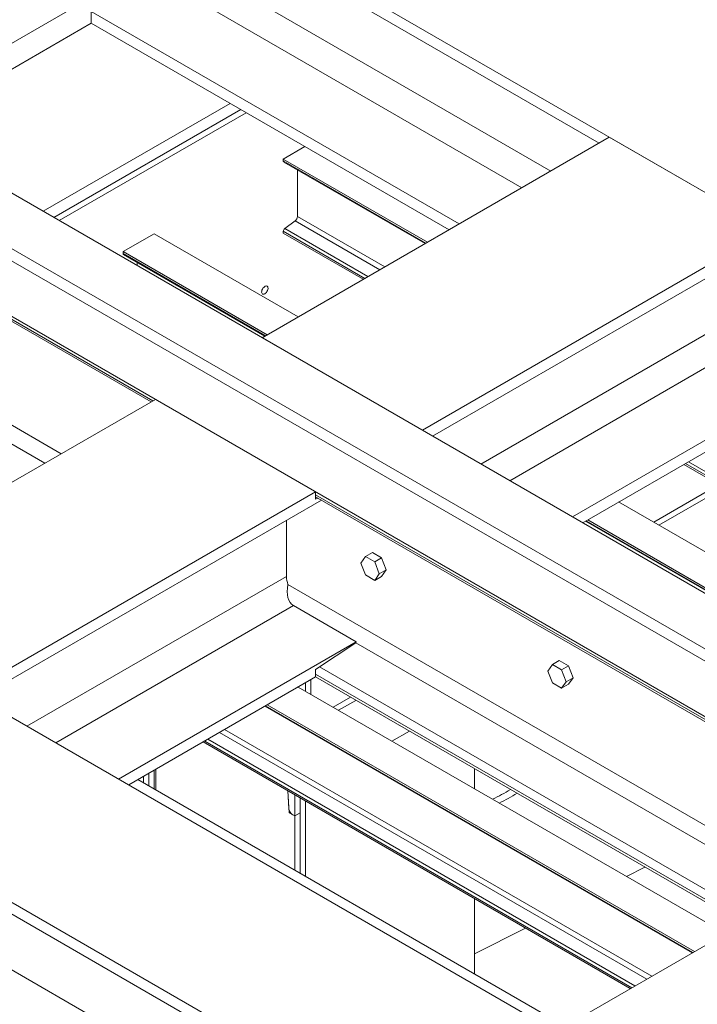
# Model space of a CAD drawing. Header units: millimetres. Extents: x 525 to 29324, y 175 to 20618.
# Tile 404 of 588: x 20760 to 21657, y 15171 to 16474. Entities that reach past the tile are written whole.
import ezdxf

# ---------------------------------------------------------------- set-up
doc = ezdxf.new("R2010")
doc.units = ezdxf.units.MM
doc.linetypes.add('SLD-Continua', pattern=[0])

msp = doc.modelspace()

# ---------------------------------------------------------------- linework, layer by layer
at = {"color": 7, "linetype": 'SLD-Continua', "lineweight": 18, "ltscale": 35}
for p, q in [((24577.5, 14565.5), (20876.1, 16701.8)), ((24577.5, 14565.5), (20876.1, 16701.8)), ((24577.5, 14565.5), (20876.1, 16701.8)), ((24577.5, 14565.5), (20876.1, 16701.8)), ((24577.5, 14565.5), (20876.1, 16701.8)), ((24577.5, 14565.5), (20876.1, 16701.8)), ((24577.5, 14565.5), (20876.1, 16701.8)), ((24577.5, 14565.5), (20876.1, 16701.8)), ((21527.3, 16310.4), (20916.7, 16662.8)), ((21527.3, 16310.4), (20916.7, 16662.8)), ((21527.3, 16310.4), (20916.7, 16662.8)), ((21527.3, 16310.4), (20916.7, 16662.8)), ((21527.3, 16310.4), (20916.7, 16662.8)), ((21527.3, 16310.4), (20916.7, 16662.8)), ((21527.3, 16310.4), (20916.7, 16662.8)), ((21527.3, 16310.4), (20916.7, 16662.8)), ((21463.2, 16273.4), (20957, 16565.6)), ((21463.2, 16273.4), (20957, 16565.6)), ((21463.2, 16273.4), (20957, 16565.6)), ((21463.2, 16273.4), (20957, 16565.6)), ((21463.2, 16273.4), (20957, 16565.6)), ((21463.2, 16273.4), (20957, 16565.6)), ((21463.2, 16273.4), (20957, 16565.6)), ((21463.2, 16273.4), (20957, 16565.6)), ((21425, 16251.4), (20937.9, 16532.5)), ((21425, 16251.4), (20937.9, 16532.5)), ((21425, 16251.4), (20937.9, 16532.5)), ((21425, 16251.4), (20937.9, 16532.5)), ((21425, 16251.4), (20937.9, 16532.5)), ((21425, 16251.4), (20937.9, 16532.5)), ((21425, 16251.4), (20937.9, 16532.5)), ((21425, 16251.4), (20937.9, 16532.5)), ((20577.5, 16343.5), (20851.8, 16501.8)), ((21341.9, 16203.4), (20854.8, 16484.6)), ((20854.8, 16469), (20854.8, 16484.6)), ((21341.9, 16203.4), (20854.8, 16484.6)), ((20854.8, 16469), (20854.8, 16484.6)), ((21341.9, 16203.4), (20854.8, 16484.6)), ((20854.8, 16469), (20854.8, 16484.6)), ((21341.9, 16203.4), (20854.8, 16484.6)), ((20854.8, 16469), (20854.8, 16484.6)), ((21341.9, 16203.4), (20854.8, 16484.6)), ((20854.8, 16469), (20854.8, 16484.6)), ((21341.9, 16203.4), (20854.8, 16484.6)), ((20854.8, 16469), (20854.8, 16484.6)), ((21341.9, 16203.4), (20854.8, 16484.6)), ((20854.8, 16469), (20854.8, 16484.6)), ((21341.9, 16203.4), (20854.8, 16484.6)), ((20854.8, 16469), (20854.8, 16484.6)), ((20854.8, 16469), (20607.4, 16326.3)), ((20854.8, 16469), (20607.4, 16326.3)), ((20854.8, 16469), (20607.4, 16326.3)), ((20854.8, 16469), (20607.4, 16326.3)), ((20854.8, 16469), (20607.4, 16326.3)), ((20854.8, 16469), (20607.4, 16326.3)), ((20854.8, 16469), (20607.4, 16326.3)), ((20854.8, 16469), (20607.4, 16326.3)), ((21328.5, 16195.7), (20854.8, 16469)), ((21328.5, 16195.7), (20854.8, 16469)), ((21328.5, 16195.7), (20854.8, 16469)), ((21328.5, 16195.7), (20854.8, 16469)), ((21328.5, 16195.7), (20854.8, 16469)), ((21328.5, 16195.7), (20854.8, 16469)), ((21328.5, 16195.7), (20854.8, 16469)), ((21328.5, 16195.7), (20854.8, 16469)), ((24117.8, 14300.3), (20416.5, 16436.5)), ((24117.8, 14300.3), (20416.5, 16436.5)), ((24117.8, 14300.3), (20416.5, 16436.5)), ((24117.8, 14300.3), (20416.5, 16436.5)), ((24117.8, 14300.3), (20416.5, 16436.5)), ((24117.8, 14300.3), (20416.5, 16436.5)), ((24117.8, 14300.3), (20416.5, 16436.5)), ((24117.8, 14300.3), (20416.5, 16436.5)), ((20352.8, 16399.8), (24054.2, 14263.5)), ((20352.8, 16399.8), (24054.2, 14263.5)), ((20352.8, 16399.8), (24054.2, 14263.5)), ((20352.8, 16399.8), (24054.2, 14263.5)), ((20352.8, 16399.8), (24054.2, 14263.5)), ((20352.8, 16399.8), (24054.2, 14263.5)), ((20352.8, 16399.8), (24054.2, 14263.5)), ((20352.8, 16399.8), (24054.2, 14263.5)), ((24040, 14255.4), (20338.7, 16391.6)), ((24040, 14255.4), (20338.7, 16391.6)), ((24040, 14255.4), (20338.7, 16391.6)), ((24040, 14255.4), (20338.7, 16391.6)), ((24040, 14255.4), (20338.7, 16391.6)), ((23976.4, 14218.7), (20275, 16354.9)), ((23976.4, 14218.7), (20275, 16354.9)), ((23976.4, 14218.7), (20275, 16354.9)), ((23976.4, 14218.7), (20275, 16354.9)), ((23976.4, 14218.7), (20275, 16354.9)), ((21038.7, 16362.9), (20791.3, 16220.2)), ((21038.7, 16362.9), (20791.3, 16220.2)), ((21038.7, 16362.9), (20791.3, 16220.2)), ((21038.7, 16362.9), (20791.3, 16220.2)), ((21038.7, 16362.9), (20791.3, 16220.2)), ((21038.7, 16362.9), (20791.3, 16220.2)), ((21038.7, 16362.9), (20791.3, 16220.2)), ((21038.7, 16362.9), (20791.3, 16220.2)), ((20805.4, 16212), (21052.8, 16354.8)), ((20805.4, 16212), (21052.8, 16354.8)), ((20805.4, 16212), (21052.8, 16354.8)), ((20805.4, 16212), (21052.8, 16354.8)), ((20805.4, 16212), (21052.8, 16354.8)), ((20805.4, 16212), (21052.8, 16354.8)), ((20805.4, 16212), (21052.8, 16354.8)), ((20805.4, 16212), (21052.8, 16354.8)), ((20812.5, 16207.9), (21059.9, 16350.7)), ((20812.5, 16207.9), (21059.9, 16350.7)), ((20812.5, 16207.9), (21059.9, 16350.7)), ((20812.5, 16207.9), (21059.9, 16350.7)), ((20812.5, 16207.9), (21059.9, 16350.7)), ((20812.5, 16207.9), (21059.9, 16350.7)), ((20812.5, 16207.9), (21059.9, 16350.7)), ((20812.5, 16207.9), (21059.9, 16350.7)), ((20323.5, 16320.5), (20934.1, 15968.1)), ((20323.5, 16320.5), (20934.1, 15968.1)), ((20323.5, 16320.5), (20934.1, 15968.1)), ((20323.5, 16320.5), (20934.1, 15968.1)), ((20323.5, 16320.5), (20934.1, 15968.1)), ((20936.4, 15969.4), (20324.5, 16322.6)), ((20936.4, 15969.4), (20324.5, 16322.6)), ((20936.4, 15969.4), (20324.5, 16322.6)), ((20936.4, 15969.4), (20324.5, 16322.6)), ((20936.4, 15969.4), (20324.5, 16322.6)), ((21081.1, 16052.9), (21540.7, 16318.2)), ((21081.1, 16052.9), (21540.7, 16318.2)), ((21081.1, 16052.9), (21540.7, 16318.2)), ((21081.1, 16052.9), (21540.7, 16318.2)), ((21081.1, 16052.9), (21540.7, 16318.2)), ((21081.1, 16052.9), (21540.7, 16318.2)), ((21081.1, 16052.9), (21540.7, 16318.2)), ((21081.1, 16052.9), (21540.7, 16318.2)), ((21752.8, 16195.7), (21540.7, 16318.2)), ((21752.8, 16195.7), (21540.7, 16318.2)), ((21752.8, 16195.7), (21540.7, 16318.2)), ((21752.8, 16195.7), (21540.7, 16318.2)), ((21752.8, 16195.7), (21540.7, 16318.2)), ((21752.8, 16195.7), (21540.7, 16318.2)), ((21752.8, 16195.7), (21540.7, 16318.2)), ((21752.8, 16195.7), (21540.7, 16318.2)), ((21137.7, 16305.8), (21109, 16289.3)), ((21137.7, 16305.8), (21109, 16289.3)), ((21137.7, 16305.8), (21109, 16289.3)), ((21137.7, 16305.8), (21109, 16289.3)), ((21137.7, 16305.8), (21109, 16289.3)), ((21137.7, 16305.8), (21109, 16289.3)), ((21137.7, 16305.8), (21109, 16289.3)), ((21137.7, 16305.8), (21109, 16289.3)), ((21299.8, 16179.2), (21109, 16289.3)), ((21109, 16289.3), (21109, 16286.9)), ((21299.8, 16179.2), (21109, 16289.3)), ((21109, 16289.3), (21109, 16286.9)), ((21299.8, 16179.2), (21109, 16289.3)), ((21109, 16289.3), (21109, 16286.9)), ((21299.8, 16179.2), (21109, 16289.3)), ((21109, 16289.3), (21109, 16286.9)), ((21299.8, 16179.2), (21109, 16289.3)), ((21109, 16289.3), (21109, 16286.9)), ((21299.8, 16179.2), (21109, 16289.3)), ((21109, 16289.3), (21109, 16286.9)), ((21299.8, 16179.2), (21109, 16289.3)), ((21109, 16289.3), (21109, 16286.9)), ((21299.8, 16179.2), (21109, 16289.3)), ((21109, 16289.3), (21109, 16286.9)), ((21297.7, 16177.9), (21109, 16286.9)), ((21297.7, 16177.9), (21109, 16286.9)), ((21297.7, 16177.9), (21109, 16286.9)), ((21297.7, 16177.9), (21109, 16286.9)), ((21297.7, 16177.9), (21109, 16286.9)), ((21297.7, 16177.9), (21109, 16286.9)), ((21297.7, 16177.9), (21109, 16286.9)), ((21297.7, 16177.9), (21109, 16286.9)), ((21109.7, 16285.4), (21296.8, 16177.4)), ((21109.7, 16285.4), (21296.8, 16177.4)), ((21109.7, 16285.4), (21296.8, 16177.4)), ((21109.7, 16285.4), (21296.8, 16177.4)), ((21109.7, 16285.4), (21296.8, 16177.4)), ((21109.7, 16285.4), (21296.8, 16177.4)), ((21109.7, 16285.4), (21296.8, 16177.4)), ((21109.7, 16285.4), (21296.8, 16177.4)), ((21127.7, 16275), (21127.7, 16213.3)), ((21127.7, 16275), (21127.7, 16213.3)), ((21127.7, 16275), (21127.7, 16213.3)), ((21127.7, 16275), (21127.7, 16213.3)), ((21127.7, 16275), (21127.7, 16213.3)), ((21127.7, 16275), (21127.7, 16213.3)), ((21127.7, 16275), (21127.7, 16213.3)), ((21127.7, 16275), (21127.7, 16213.3)), ((21243.4, 16146.6), (21127.7, 16213.3)), ((21243.4, 16146.6), (21127.7, 16213.3)), ((21243.4, 16146.6), (21127.7, 16213.3)), ((21243.4, 16146.6), (21127.7, 16213.3)), ((21243.4, 16146.6), (21127.7, 16213.3)), ((21243.4, 16146.6), (21127.7, 16213.3)), ((21243.4, 16146.6), (21127.7, 16213.3)), ((21243.4, 16146.6), (21127.7, 16213.3)), ((21124.6, 16207.4), (21110.9, 16197.3)), ((21124.6, 16207.4), (21110.9, 16197.3)), ((21124.6, 16207.4), (21110.9, 16197.3)), ((21124.6, 16207.4), (21110.9, 16197.3)), ((21124.6, 16207.4), (21110.9, 16197.3)), ((21124.6, 16207.4), (21110.9, 16197.3)), ((21124.6, 16207.4), (21110.9, 16197.3)), ((21124.6, 16207.4), (21110.9, 16197.3)), ((21221.1, 16133.7), (21110.9, 16197.3)), ((21221.1, 16133.7), (21110.9, 16197.3)), ((21221.1, 16133.7), (21110.9, 16197.3)), ((21221.1, 16133.7), (21110.9, 16197.3)), ((21221.1, 16133.7), (21110.9, 16197.3)), ((21221.1, 16133.7), (21110.9, 16197.3)), ((21221.1, 16133.7), (21110.9, 16197.3)), ((21221.1, 16133.7), (21110.9, 16197.3)), ((21236.7, 16142.7), (21124.6, 16207.4)), ((21236.7, 16142.7), (21124.6, 16207.4)), ((21236.7, 16142.7), (21124.6, 16207.4)), ((21236.7, 16142.7), (21124.6, 16207.4)), ((21236.7, 16142.7), (21124.6, 16207.4)), ((21236.7, 16142.7), (21124.6, 16207.4)), ((21236.7, 16142.7), (21124.6, 16207.4)), ((21236.7, 16142.7), (21124.6, 16207.4)), ((20815.1, 15899.4), (20317.4, 16186.6)), ((20815.1, 15899.4), (20317.4, 16186.6)), ((20815.1, 15899.4), (20317.4, 16186.6)), ((20815.1, 15899.4), (20317.4, 16186.6)), ((20815.1, 15899.4), (20317.4, 16186.6)), ((20937.9, 16190.5), (20896.9, 16166.8)), ((20937.9, 16190.5), (20896.9, 16166.8)), ((20937.9, 16190.5), (20896.9, 16166.8)), ((20937.9, 16190.5), (20896.9, 16166.8)), ((20937.9, 16190.5), (20896.9, 16166.8)), ((20937.9, 16190.5), (20896.9, 16166.8)), ((20937.9, 16190.5), (20896.9, 16166.8)), ((20937.9, 16190.5), (20896.9, 16166.8)), ((21128.7, 16080.4), (20937.9, 16190.5)), ((21128.7, 16080.4), (20937.9, 16190.5)), ((21128.7, 16080.4), (20937.9, 16190.5)), ((21128.7, 16080.4), (20937.9, 16190.5)), ((21128.7, 16080.4), (20937.9, 16190.5)), ((21128.7, 16080.4), (20937.9, 16190.5)), ((21128.7, 16080.4), (20937.9, 16190.5)), ((21128.7, 16080.4), (20937.9, 16190.5)), ((21109, 16193.7), (21109, 16191.3)), ((21109, 16193.7), (21109, 16191.3)), ((21109, 16193.7), (21109, 16191.3)), ((21109, 16193.7), (21109, 16191.3)), ((21109, 16193.7), (21109, 16191.3)), ((21109, 16193.7), (21109, 16191.3)), ((21109, 16193.7), (21109, 16191.3)), ((21109, 16193.7), (21109, 16191.3)), ((21217, 16131.4), (21109, 16193.7)), ((21217, 16131.4), (21109, 16193.7)), ((21217, 16131.4), (21109, 16193.7)), ((21217, 16131.4), (21109, 16193.7)), ((21217, 16131.4), (21109, 16193.7)), ((21217, 16131.4), (21109, 16193.7)), ((21217, 16131.4), (21109, 16193.7)), ((21217, 16131.4), (21109, 16193.7)), ((21214.9, 16130.2), (21109, 16191.3)), ((21214.9, 16130.2), (21109, 16191.3)), ((21214.9, 16130.2), (21109, 16191.3)), ((21214.9, 16130.2), (21109, 16191.3)), ((21214.9, 16130.2), (21109, 16191.3)), ((21214.9, 16130.2), (21109, 16191.3)), ((21214.9, 16130.2), (21109, 16191.3)), ((21214.9, 16130.2), (21109, 16191.3)), ((21293.2, 15930.5), (21752.8, 16195.7)), ((21293.2, 15930.5), (21752.8, 16195.7)), ((21293.2, 15930.5), (21752.8, 16195.7)), ((21293.2, 15930.5), (21752.8, 16195.7)), ((21293.2, 15930.5), (21752.8, 16195.7)), ((21293.2, 15930.5), (21752.8, 16195.7)), ((21293.2, 15930.5), (21752.8, 16195.7)), ((21293.2, 15930.5), (21752.8, 16195.7)), ((21306.7, 15922.7), (21752.8, 16180.2)), ((21306.7, 15922.7), (21752.8, 16180.2)), ((21306.7, 15922.7), (21752.8, 16180.2)), ((21306.7, 15922.7), (21752.8, 16180.2)), ((21306.7, 15922.7), (21752.8, 16180.2)), ((21306.7, 15922.7), (21752.8, 16180.2)), ((21306.7, 15922.7), (21752.8, 16180.2)), ((21306.7, 15922.7), (21752.8, 16180.2)), ((20793.4, 15886.9), (20307, 16167.6)), ((20793.4, 15886.9), (20307, 16167.6)), ((20793.4, 15886.9), (20307, 16167.6)), ((20793.4, 15886.9), (20307, 16167.6)), ((20793.4, 15886.9), (20307, 16167.6)), ((21087.7, 16056.7), (20896.9, 16166.8)), ((20896.9, 16166.8), (20896.9, 16164.4)), ((21087.7, 16056.7), (20896.9, 16166.8)), ((20896.9, 16166.8), (20896.9, 16164.4)), ((21087.7, 16056.7), (20896.9, 16166.8)), ((20896.9, 16166.8), (20896.9, 16164.4)), ((21087.7, 16056.7), (20896.9, 16166.8)), ((20896.9, 16166.8), (20896.9, 16164.4)), ((21087.7, 16056.7), (20896.9, 16166.8)), ((20896.9, 16166.8), (20896.9, 16164.4)), ((21087.7, 16056.7), (20896.9, 16166.8)), ((20896.9, 16166.8), (20896.9, 16164.4)), ((21087.7, 16056.7), (20896.9, 16166.8)), ((20896.9, 16166.8), (20896.9, 16164.4)), ((21087.7, 16056.7), (20896.9, 16166.8)), ((20896.9, 16166.8), (20896.9, 16164.4)), ((21085.6, 16055.5), (20896.9, 16164.4)), ((21085.6, 16055.5), (20896.9, 16164.4)), ((21085.6, 16055.5), (20896.9, 16164.4)), ((21085.6, 16055.5), (20896.9, 16164.4)), ((21085.6, 16055.5), (20896.9, 16164.4)), ((21085.6, 16055.5), (20896.9, 16164.4)), ((21085.6, 16055.5), (20896.9, 16164.4)), ((21085.6, 16055.5), (20896.9, 16164.4)), ((20897.5, 16163), (21084.7, 16055)), ((20897.5, 16163), (21084.7, 16055)), ((20897.5, 16163), (21084.7, 16055)), ((20897.5, 16163), (21084.7, 16055)), ((20897.5, 16163), (21084.7, 16055)), ((20897.5, 16163), (21084.7, 16055)), ((20897.5, 16163), (21084.7, 16055)), ((20897.5, 16163), (21084.7, 16055)), ((20915.6, 16152.6), (20915.6, 16148.4)), ((20915.6, 16152.6), (20915.6, 16148.4)), ((20915.6, 16152.6), (20915.6, 16148.4)), ((20915.6, 16152.6), (20915.6, 16148.4)), ((20915.6, 16152.6), (20915.6, 16148.4)), ((20915.6, 16152.6), (20915.6, 16148.4)), ((20915.6, 16152.6), (20915.6, 16148.4)), ((20915.6, 16152.6), (20915.6, 16148.4)), ((21370.8, 15885.7), (21752.8, 16106.3)), ((21370.8, 15885.7), (21752.8, 16106.3)), ((21370.8, 15885.7), (21752.8, 16106.3)), ((21370.8, 15885.7), (21752.8, 16106.3)), ((21370.8, 15885.7), (21752.8, 16106.3)), ((21370.8, 15885.7), (21752.8, 16106.3)), ((21370.8, 15885.7), (21752.8, 16106.3)), ((21370.8, 15885.7), (21752.8, 16106.3)), ((23616.2, 13896), (19815.4, 16089.6)), ((23616.2, 13896), (19815.4, 16089.6)), ((23616.2, 13896), (19815.4, 16089.6)), ((23616.2, 13896), (19815.4, 16089.6)), ((23616.2, 13896), (19815.4, 16089.6)), ((21293.2, 15930.5), (21081.1, 16052.9)), ((21293.2, 15930.5), (21081.1, 16052.9)), ((21293.2, 15930.5), (21081.1, 16052.9)), ((21293.2, 15930.5), (21081.1, 16052.9)), ((21293.2, 15930.5), (21081.1, 16052.9)), ((21293.2, 15930.5), (21081.1, 16052.9)), ((21293.2, 15930.5), (21081.1, 16052.9)), ((21293.2, 15930.5), (21081.1, 16052.9)), ((21408.9, 15863.7), (21669.8, 16014.2)), ((21408.9, 15863.7), (21669.8, 16014.2)), ((21408.9, 15863.7), (21669.8, 16014.2)), ((21408.9, 15863.7), (21669.8, 16014.2)), ((21408.9, 15863.7), (21669.8, 16014.2)), ((21408.9, 15863.7), (21669.8, 16014.2)), ((21408.9, 15863.7), (21669.8, 16014.2)), ((21408.9, 15863.7), (21669.8, 16014.2)), ((23262.7, 13855.2), (19603.3, 15967.2)), ((23262.7, 13855.2), (19603.3, 15967.2)), ((23262.7, 13855.2), (19603.3, 15967.2)), ((23262.7, 13855.2), (19603.3, 15967.2)), ((23262.7, 13855.2), (19603.3, 15967.2)), ((20480.1, 15706), (20939.7, 15971.3)), ((20480.1, 15706), (20939.7, 15971.3)), ((20480.1, 15706), (20939.7, 15971.3)), ((20480.1, 15706), (20939.7, 15971.3)), ((20480.1, 15706), (20939.7, 15971.3)), ((21151.8, 15848.9), (20939.7, 15971.3)), ((21151.8, 15848.9), (20939.7, 15971.3)), ((21151.8, 15848.9), (20939.7, 15971.3)), ((21151.8, 15848.9), (20939.7, 15971.3)), ((21151.8, 15848.9), (20939.7, 15971.3)), ((21492, 15815.7), (21752.8, 15966.3)), ((21492, 15815.7), (21752.8, 15966.3)), ((21492, 15815.7), (21752.8, 15966.3)), ((21492, 15815.7), (21752.8, 15966.3)), ((21492, 15815.7), (21752.8, 15966.3)), ((21492, 15815.7), (21752.8, 15966.3)), ((21492, 15815.7), (21752.8, 15966.3)), ((21492, 15815.7), (21752.8, 15966.3)), ((21505.5, 15808), (21752.8, 15950.8)), ((21505.5, 15808), (21752.8, 15950.8)), ((21505.5, 15808), (21752.8, 15950.8)), ((21505.5, 15808), (21752.8, 15950.8)), ((21505.5, 15808), (21752.8, 15950.8)), ((21505.5, 15808), (21752.8, 15950.8)), ((21505.5, 15808), (21752.8, 15950.8)), ((21505.5, 15808), (21752.8, 15950.8)), ((22204.9, 15558.8), (21639.3, 15885.2)), ((22204.9, 15558.8), (21639.3, 15885.2)), ((22204.9, 15558.8), (21639.3, 15885.2)), ((22204.9, 15558.8), (21639.3, 15885.2)), ((22204.9, 15558.8), (21639.3, 15885.2)), ((22204.9, 15558.8), (21639.3, 15885.2)), ((22204.9, 15558.8), (21639.3, 15885.2)), ((22204.9, 15558.8), (21639.3, 15885.2)), ((22207, 15560), (21641.4, 15886.4)), ((22207, 15560), (21641.4, 15886.4)), ((22207, 15560), (21641.4, 15886.4)), ((22207, 15560), (21641.4, 15886.4)), ((22207, 15560), (21641.4, 15886.4)), ((22207, 15560), (21641.4, 15886.4)), ((22207, 15560), (21641.4, 15886.4)), ((22207, 15560), (21641.4, 15886.4)), ((22211, 15562.4), (21645.5, 15888.8)), ((22211, 15562.4), (21645.5, 15888.8)), ((22211, 15562.4), (21645.5, 15888.8)), ((22211, 15562.4), (21645.5, 15888.8)), ((22211, 15562.4), (21645.5, 15888.8)), ((22211, 15562.4), (21645.5, 15888.8)), ((22211, 15562.4), (21645.5, 15888.8)), ((22211, 15562.4), (21645.5, 15888.8)), ((21685.7, 15858.5), (21599.5, 15808.7)), ((21685.7, 15858.5), (21599.5, 15808.7)), ((21685.7, 15858.5), (21599.5, 15808.7)), ((20692.2, 15583.6), (21151.8, 15848.9)), ((20692.2, 15583.6), (21151.8, 15848.9)), ((20692.2, 15583.6), (21151.8, 15848.9)), ((20692.2, 15583.6), (21151.8, 15848.9)), ((20692.2, 15583.6), (21151.8, 15848.9)), ((21151.8, 15848.9), (21151.8, 15839.1)), ((21151.8, 15848.9), (21151.8, 15839.1)), ((21151.8, 15848.9), (21151.8, 15839.1)), ((21151.8, 15848.9), (21151.8, 15839.1)), ((21151.8, 15848.9), (21151.8, 15839.1)), ((21926.4, 15398.1), (21151.8, 15845.1)), ((21926.4, 15398.1), (21151.8, 15845.1)), ((21926.4, 15398.1), (21151.8, 15845.1)), ((21926.4, 15398.1), (21151.8, 15845.1)), ((21926.4, 15398.1), (21151.8, 15845.1)), ((21692.7, 15854.4), (21606.5, 15804.6)), ((21692.7, 15854.4), (21606.5, 15804.6)), ((21692.7, 15854.4), (21606.5, 15804.6)), ((20705.6, 15575.8), (21159.6, 15837.9)), ((20705.6, 15575.8), (21159.6, 15837.9)), ((20705.6, 15575.8), (21159.6, 15837.9)), ((20705.6, 15575.8), (21159.6, 15837.9)), ((20705.6, 15575.8), (21159.6, 15837.9)), ((21151.8, 15842.4), (21924, 15396.7)), ((21151.8, 15842.4), (21924, 15396.7)), ((21151.8, 15842.4), (21924, 15396.7)), ((21151.8, 15842.4), (21924, 15396.7)), ((21151.8, 15842.4), (21924, 15396.7)), ((21151.8, 15839.1), (21154.9, 15840.6)), ((21151.8, 15839.1), (21154.9, 15840.6)), ((21151.8, 15839.1), (21154.9, 15840.6)), ((21151.8, 15839.1), (21154.9, 15840.6)), ((21151.8, 15839.1), (21154.9, 15840.6)), ((22118.7, 15509), (21553.1, 15835.5)), ((22118.7, 15509), (21553.1, 15835.5)), ((22118.7, 15509), (21553.1, 15835.5)), ((22118.7, 15509), (21553.1, 15835.5)), ((22118.7, 15509), (21553.1, 15835.5)), ((22118.7, 15509), (21553.1, 15835.5)), ((22118.7, 15509), (21553.1, 15835.5)), ((22118.7, 15509), (21553.1, 15835.5)), ((21113.3, 15811.1), (21113.3, 15737.1)), ((21113.3, 15811.1), (21113.3, 15737.1)), ((21113.3, 15811.1), (21113.3, 15737.1)), ((21113.3, 15811.1), (21113.3, 15737.1)), ((21113.3, 15811.1), (21113.3, 15737.1)), ((21509.1, 15810.1), (22074.7, 15483.6)), ((21509.1, 15810.1), (22074.7, 15483.6)), ((21509.1, 15810.1), (22074.7, 15483.6)), ((21509.1, 15810.1), (22074.7, 15483.6)), ((21509.1, 15810.1), (22074.7, 15483.6)), ((21509.1, 15810.1), (22074.7, 15483.6)), ((21509.1, 15810.1), (22074.7, 15483.6)), ((21509.1, 15810.1), (22074.7, 15483.6)), ((22075.6, 15484.2), (21510, 15810.6)), ((22075.6, 15484.2), (21510, 15810.6)), ((22075.6, 15484.2), (21510, 15810.6)), ((22075.6, 15484.2), (21510, 15810.6)), ((22075.6, 15484.2), (21510, 15810.6)), ((22075.6, 15484.2), (21510, 15810.6)), ((22075.6, 15484.2), (21510, 15810.6)), ((22075.6, 15484.2), (21510, 15810.6)), ((22077.7, 15485.4), (21512.1, 15811.8)), ((22077.7, 15485.4), (21512.1, 15811.8)), ((22077.7, 15485.4), (21512.1, 15811.8)), ((22077.7, 15485.4), (21512.1, 15811.8)), ((22077.7, 15485.4), (21512.1, 15811.8)), ((22077.7, 15485.4), (21512.1, 15811.8)), ((22077.7, 15485.4), (21512.1, 15811.8)), ((22077.7, 15485.4), (21512.1, 15811.8)), ((21227, 15768.7), (21217.8, 15763.4)), ((21227, 15768.7), (21217.8, 15763.4)), ((21227, 15768.7), (21217.8, 15763.4)), ((21239.2, 15761.6), (21227, 15768.7)), ((21239.2, 15761.6), (21227, 15768.7)), ((21239.2, 15761.6), (21227, 15768.7)), ((21217.8, 15763.4), (21211.7, 15754.7)), ((21217.8, 15763.4), (21211.7, 15754.7)), ((21217.8, 15763.4), (21211.7, 15754.7)), ((21211.7, 15754.7), (21217.8, 15738.9)), ((21211.7, 15754.7), (21217.8, 15738.9)), ((21211.7, 15754.7), (21217.8, 15738.9)), ((21230.1, 15756.3), (21217.8, 15763.4)), ((21230.1, 15756.3), (21217.8, 15763.4)), ((21230.1, 15756.3), (21217.8, 15763.4)), ((21239.2, 15761.6), (21230.1, 15756.3)), ((21239.2, 15761.6), (21230.1, 15756.3)), ((21239.2, 15761.6), (21230.1, 15756.3)), ((21236.2, 15740.5), (21230.1, 15756.3)), ((21236.2, 15740.5), (21230.1, 15756.3)), ((21236.2, 15740.5), (21230.1, 15756.3)), ((21245.4, 15745.8), (21239.2, 15761.6)), ((21245.4, 15745.8), (21239.2, 15761.6)), ((21245.4, 15745.8), (21239.2, 15761.6)), ((21245.4, 15745.8), (21236.2, 15740.5)), ((21245.4, 15745.8), (21236.2, 15740.5)), ((21245.4, 15745.8), (21236.2, 15740.5)), ((21239.2, 15737.1), (21245.4, 15745.8)), ((21239.2, 15737.1), (21245.4, 15745.8)), ((21239.2, 15737.1), (21245.4, 15745.8)), ((20769.7, 15538.8), (21113.3, 15737.1)), ((20769.7, 15538.8), (21113.3, 15737.1)), ((20769.7, 15538.8), (21113.3, 15737.1)), ((20769.7, 15538.8), (21113.3, 15737.1)), ((20769.7, 15538.8), (21113.3, 15737.1)), ((21217.8, 15738.9), (21230.1, 15731.8)), ((21217.8, 15738.9), (21230.1, 15731.8)), ((21217.8, 15738.9), (21230.1, 15731.8)), ((21230.1, 15731.8), (21236.2, 15740.5)), ((21230.1, 15731.8), (21236.2, 15740.5)), ((21230.1, 15731.8), (21236.2, 15740.5)), ((21239.2, 15737.1), (21230.1, 15731.8)), ((21239.2, 15737.1), (21230.1, 15731.8)), ((21239.2, 15737.1), (21230.1, 15731.8)), ((21805.1, 15328), (21115.3, 15726.2)), ((21805.1, 15328), (21115.3, 15726.2)), ((21805.1, 15328), (21115.3, 15726.2)), ((21805.1, 15328), (21115.3, 15726.2)), ((21805.1, 15328), (21115.3, 15726.2)), ((20807.9, 15516.8), (21122.6, 15698.4)), ((20807.9, 15516.8), (21122.6, 15698.4)), ((20807.9, 15516.8), (21122.6, 15698.4)), ((20807.9, 15516.8), (21122.6, 15698.4)), ((20807.9, 15516.8), (21122.6, 15698.4)), ((21205.7, 15650.5), (21122.6, 15698.4)), ((21205.7, 15650.5), (21122.6, 15698.4)), ((21205.7, 15650.5), (21122.6, 15698.4)), ((21205.7, 15650.5), (21122.6, 15698.4)), ((21205.7, 15650.5), (21122.6, 15698.4)), ((20891, 15468.9), (21205.7, 15650.5)), ((20891, 15468.9), (21205.7, 15650.5)), ((20891, 15468.9), (21205.7, 15650.5)), ((20891, 15468.9), (21205.7, 15650.5)), ((20891, 15468.9), (21205.7, 15650.5)), ((21205, 15649.3), (21205.7, 15650.5)), ((21205, 15649.3), (21205.7, 15650.5)), ((21205, 15649.3), (21205.7, 15650.5)), ((21205, 15649.3), (21205.7, 15650.5)), ((21205, 15649.3), (21205.7, 15650.5)), ((21205, 15649.3), (21151.8, 15613.7)), ((21205, 15649.3), (21151.8, 15613.7)), ((21205, 15649.3), (21151.8, 15613.7)), ((21205, 15649.3), (21151.8, 15613.7)), ((21205, 15649.3), (21151.8, 15613.7)), ((21783.4, 15315.5), (21205, 15649.3)), ((21783.4, 15315.5), (21205, 15649.3)), ((21783.4, 15315.5), (21205, 15649.3)), ((21783.4, 15315.5), (21205, 15649.3)), ((21783.4, 15315.5), (21205, 15649.3)), ((21474.5, 15625.8), (21465.3, 15620.5)), ((21474.5, 15625.8), (21465.3, 15620.5)), ((21474.5, 15625.8), (21465.3, 15620.5)), ((21486.7, 15618.8), (21474.5, 15625.8)), ((21486.7, 15618.8), (21474.5, 15625.8)), ((21486.7, 15618.8), (21474.5, 15625.8)), ((21151.8, 15613.7), (21151.8, 15603.9)), ((21151.8, 15613.7), (21151.8, 15603.9)), ((21151.8, 15613.7), (21151.8, 15603.9)), ((21151.8, 15613.7), (21151.8, 15603.9)), ((21151.8, 15613.7), (21151.8, 15603.9)), ((21731.5, 15285.6), (21157, 15617.2)), ((21731.5, 15285.6), (21157, 15617.2)), ((21731.5, 15285.6), (21157, 15617.2)), ((21731.5, 15285.6), (21157, 15617.2)), ((21731.5, 15285.6), (21157, 15617.2)), ((21465.3, 15620.5), (21459.2, 15611.8)), ((21465.3, 15620.5), (21459.2, 15611.8)), ((21465.3, 15620.5), (21459.2, 15611.8)), ((21459.2, 15611.8), (21465.3, 15596)), ((21459.2, 15611.8), (21465.3, 15596)), ((21459.2, 15611.8), (21465.3, 15596)), ((21477.5, 15613.5), (21465.3, 15620.5)), ((21477.5, 15613.5), (21465.3, 15620.5)), ((21477.5, 15613.5), (21465.3, 15620.5)), ((21486.7, 15618.8), (21477.5, 15613.5)), ((21486.7, 15618.8), (21477.5, 15613.5)), ((21486.7, 15618.8), (21477.5, 15613.5)), ((21483.7, 15597.7), (21477.5, 15613.5)), ((21483.7, 15597.7), (21477.5, 15613.5)), ((21483.7, 15597.7), (21477.5, 15613.5)), ((21492.9, 15603), (21486.7, 15618.8)), ((21492.9, 15603), (21486.7, 15618.8)), ((21492.9, 15603), (21486.7, 15618.8)), ((20904.4, 15461.1), (21151.8, 15603.9)), ((20904.4, 15461.1), (21151.8, 15603.9)), ((20904.4, 15461.1), (21151.8, 15603.9)), ((20904.4, 15461.1), (21151.8, 15603.9)), ((20904.4, 15461.1), (21151.8, 15603.9)), ((21145.4, 15581), (21145.4, 15600.2)), ((21145.4, 15581), (21145.4, 15600.2)), ((21145.4, 15581), (21145.4, 15600.2)), ((21145.4, 15581), (21145.4, 15600.2)), ((21145.4, 15581), (21145.4, 15600.2)), ((21145.4, 15581), (21145.4, 15600.2)), ((21145.4, 15581), (21145.4, 15600.2)), ((21145.4, 15581), (21145.4, 15600.2)), ((21720.6, 15279.3), (21151.8, 15607.6)), ((21720.6, 15279.3), (21151.8, 15607.6)), ((21720.6, 15279.3), (21151.8, 15607.6)), ((21720.6, 15279.3), (21151.8, 15607.6)), ((21720.6, 15279.3), (21151.8, 15607.6)), ((21717.4, 15277.4), (21151.8, 15603.9)), ((21717.4, 15277.4), (21151.8, 15603.9)), ((21717.4, 15277.4), (21151.8, 15603.9)), ((21717.4, 15277.4), (21151.8, 15603.9)), ((21717.4, 15277.4), (21151.8, 15603.9)), ((21477.5, 15589), (21483.7, 15597.7)), ((21477.5, 15589), (21483.7, 15597.7)), ((21477.5, 15589), (21483.7, 15597.7)), ((21492.9, 15603), (21483.7, 15597.7)), ((21492.9, 15603), (21483.7, 15597.7)), ((21492.9, 15603), (21483.7, 15597.7)), ((21486.7, 15594.3), (21492.9, 15603)), ((21486.7, 15594.3), (21492.9, 15603)), ((21486.7, 15594.3), (21492.9, 15603)), ((21694.4, 15264.2), (21128.8, 15590.6)), ((21694.4, 15264.2), (21128.8, 15590.6)), ((21694.4, 15264.2), (21128.8, 15590.6)), ((21694.4, 15264.2), (21128.8, 15590.6)), ((21694.4, 15264.2), (21128.8, 15590.6)), ((21138.4, 15585.1), (21138.4, 15596.1)), ((21138.4, 15585.1), (21138.4, 15596.1)), ((21138.4, 15585.1), (21138.4, 15596.1)), ((21138.4, 15585.1), (21138.4, 15596.1)), ((21138.4, 15585.1), (21138.4, 15596.1)), ((21138.4, 15585.1), (21138.4, 15596.1)), ((21138.4, 15585.1), (21138.4, 15596.1)), ((21138.4, 15585.1), (21138.4, 15596.1)), ((21465.3, 15596), (21477.5, 15589)), ((21465.3, 15596), (21477.5, 15589)), ((21465.3, 15596), (21477.5, 15589)), ((21486.7, 15594.3), (21477.5, 15589)), ((21486.7, 15594.3), (21477.5, 15589)), ((21486.7, 15594.3), (21477.5, 15589)), ((21198.2, 15577.1), (21175.2, 15563.8)), ((21198.2, 15577.1), (21175.2, 15563.8)), ((21198.2, 15577.1), (21175.2, 15563.8)), ((21205.2, 15573), (21182.3, 15559.8)), ((21205.2, 15573), (21182.3, 15559.8)), ((21205.2, 15573), (21182.3, 15559.8)), ((21084.8, 15565.2), (21650.4, 15238.8)), ((21084.8, 15565.2), (21650.4, 15238.8)), ((21084.8, 15565.2), (21650.4, 15238.8)), ((21084.8, 15565.2), (21650.4, 15238.8)), ((21084.8, 15565.2), (21650.4, 15238.8)), ((21651.3, 15239.3), (21085.7, 15565.7)), ((21651.3, 15239.3), (21085.7, 15565.7)), ((21651.3, 15239.3), (21085.7, 15565.7)), ((21651.3, 15239.3), (21085.7, 15565.7)), ((21651.3, 15239.3), (21085.7, 15565.7)), ((21653.4, 15240.5), (21087.8, 15566.9)), ((21653.4, 15240.5), (21087.8, 15566.9)), ((21653.4, 15240.5), (21087.8, 15566.9)), ((21653.4, 15240.5), (21087.8, 15566.9)), ((21653.4, 15240.5), (21087.8, 15566.9)), ((21597, 15207.9), (21031.4, 15534.4)), ((21597, 15207.9), (21031.4, 15534.4)), ((21597, 15207.9), (21031.4, 15534.4)), ((21597, 15207.9), (21031.4, 15534.4)), ((21597, 15207.9), (21031.4, 15534.4)), ((21276, 15532.2), (21253, 15518.9)), ((21276, 15532.2), (21253, 15518.9)), ((21276, 15532.2), (21253, 15518.9)), ((21570.6, 15192.7), (21005, 15519.1)), ((21570.6, 15192.7), (21005, 15519.1)), ((21570.6, 15192.7), (21005, 15519.1)), ((21570.6, 15192.7), (21005, 15519.1)), ((21570.6, 15192.7), (21005, 15519.1)), ((21574.6, 15195.1), (21009.1, 15521.5)), ((21574.6, 15195.1), (21009.1, 15521.5)), ((21574.6, 15195.1), (21009.1, 15521.5)), ((21574.6, 15195.1), (21009.1, 15521.5)), ((21574.6, 15195.1), (21009.1, 15521.5)), ((21590.3, 15204.1), (21024.7, 15530.5)), ((21590.3, 15204.1), (21024.7, 15530.5)), ((21590.3, 15204.1), (21024.7, 15530.5)), ((21590.3, 15204.1), (21024.7, 15530.5)), ((21590.3, 15204.1), (21024.7, 15530.5)), ((21568.5, 15191.5), (21002.9, 15517.9)), ((21568.5, 15191.5), (21002.9, 15517.9)), ((21568.5, 15191.5), (21002.9, 15517.9)), ((21568.5, 15191.5), (21002.9, 15517.9)), ((21568.5, 15191.5), (21002.9, 15517.9)), ((20938.3, 15455.7), (20938.3, 15480.6)), ((20940.4, 15454.5), (20940.4, 15481.8)), ((20940.4, 15454.5), (20940.4, 15481.8)), ((20940.4, 15454.5), (20940.4, 15481.8)), ((20940.4, 15454.5), (20940.4, 15481.8)), ((20940.4, 15454.5), (20940.4, 15481.8)), ((20940.4, 15454.5), (20940.4, 15481.8)), ((20940.4, 15454.5), (20940.4, 15481.8)), ((20940.4, 15454.5), (20940.4, 15481.8)), ((21362.4, 15482.3), (21362.4, 15455.8)), ((21362.4, 15482.3), (21362.4, 15455.8)), ((21362.4, 15482.3), (21362.4, 15455.8)), ((21362.4, 15482.3), (21362.4, 15455.8)), ((21362.4, 15482.3), (21362.4, 15455.8)), ((21362.4, 15482.3), (21362.4, 15455.8)), ((21362.4, 15482.3), (21362.4, 15455.8)), ((21362.4, 15482.3), (21362.4, 15455.8)), ((21482.3, 15141.8), (20916.7, 15468.2)), ((21482.3, 15141.8), (20916.7, 15468.2)), ((21482.3, 15141.8), (20916.7, 15468.2)), ((21482.3, 15141.8), (20916.7, 15468.2)), ((21482.3, 15141.8), (20916.7, 15468.2)), ((20924.1, 15472.5), (20924.1, 15463.9)), ((20931.2, 15476.5), (20931.2, 15459.8)), ((21244.4, 15004.5), (20480.1, 15445.6)), ((21244.4, 15004.5), (20480.1, 15445.6)), ((21244.4, 15004.5), (20480.1, 15445.6)), ((21244.4, 15004.5), (20480.1, 15445.6)), ((21244.4, 15004.5), (20480.1, 15445.6)), ((21114.9, 15453.3), (21116.9, 15424.3)), ((21114.9, 15453.3), (21116.9, 15424.3)), ((21114.9, 15453.3), (21116.9, 15424.3)), ((21114.9, 15453.3), (21116.9, 15424.3)), ((21114.9, 15453.3), (21116.9, 15424.3)), ((21114.9, 15453.3), (21116.9, 15424.3)), ((21114.9, 15453.3), (21116.9, 15424.3)), ((21114.9, 15453.3), (21116.9, 15424.3)), ((21116.5, 15429.8), (21114.9, 15453.3)), ((21116.5, 15429.8), (21114.9, 15453.3)), ((21116.5, 15429.8), (21114.9, 15453.3)), ((21116.5, 15429.8), (21114.9, 15453.3)), ((21116.5, 15429.8), (21114.9, 15453.3)), ((21116.5, 15429.8), (21114.9, 15453.3)), ((21116.5, 15429.8), (21114.9, 15453.3)), ((21116.5, 15429.8), (21114.9, 15453.3)), ((21124.2, 15447.9), (21124.2, 15420.1)), ((21124.2, 15447.9), (21124.2, 15420.1)), ((21124.2, 15447.9), (21124.2, 15420.1)), ((21124.2, 15447.9), (21124.2, 15420.1)), ((21124.2, 15447.9), (21124.2, 15420.1)), ((21124.2, 15447.9), (21124.2, 15420.1)), ((21124.2, 15447.9), (21124.2, 15420.1)), ((21124.2, 15447.9), (21124.2, 15420.1)), ((21131.3, 15344.3), (21131.3, 15443.8)), ((21131.3, 15344.3), (21131.3, 15443.8)), ((21131.3, 15344.3), (21131.3, 15443.8)), ((21131.3, 15344.3), (21131.3, 15443.8)), ((21131.3, 15344.3), (21131.3, 15443.8)), ((21131.3, 15344.3), (21131.3, 15443.8)), ((21131.3, 15344.3), (21131.3, 15443.8)), ((21131.3, 15344.3), (21131.3, 15443.8)), ((21138.4, 15340.2), (21138.4, 15439.8)), ((21138.4, 15340.2), (21138.4, 15439.8)), ((21138.4, 15340.2), (21138.4, 15439.8)), ((21138.4, 15340.2), (21138.4, 15439.8)), ((21138.4, 15340.2), (21138.4, 15439.8)), ((21138.4, 15340.2), (21138.4, 15439.8)), ((21138.4, 15340.2), (21138.4, 15439.8)), ((21138.4, 15340.2), (21138.4, 15439.8)), ((21116.9, 15424.3), (21118.1, 15425.1)), ((21116.9, 15424.3), (21118.1, 15425.1)), ((21116.9, 15424.3), (21118.1, 15425.1)), ((21116.9, 15424.3), (21118.1, 15425.1)), ((21116.9, 15424.3), (21118.1, 15425.1)), ((21116.9, 15424.3), (21118.1, 15425.1)), ((21116.9, 15424.3), (21118.1, 15425.1)), ((21116.9, 15424.3), (21118.1, 15425.1)), ((21116.9, 15424.3), (21124.2, 15420.1)), ((21116.9, 15424.3), (21124.2, 15420.1)), ((21116.9, 15424.3), (21124.2, 15420.1)), ((21116.9, 15424.3), (21124.2, 15420.1)), ((21116.9, 15424.3), (21124.2, 15420.1)), ((21116.9, 15424.3), (21124.2, 15420.1)), ((21116.9, 15424.3), (21124.2, 15420.1)), ((21116.9, 15424.3), (21124.2, 15420.1)), ((21124.2, 15420.1), (21121.4, 15421.7)), ((21124.2, 15420.1), (21121.4, 15421.7)), ((21124.2, 15420.1), (21121.4, 15421.7)), ((21124.2, 15420.1), (21121.4, 15421.7)), ((21124.2, 15420.1), (21121.4, 15421.7)), ((21124.2, 15420.1), (21121.4, 15421.7)), ((21124.2, 15420.1), (21121.4, 15421.7)), ((21124.2, 15420.1), (21121.4, 15421.7)), ((21124.2, 15420.1), (21131.3, 15424.2)), ((21124.2, 15420.1), (21131.3, 15424.2)), ((21124.2, 15420.1), (21131.3, 15424.2)), ((21124.2, 15420.1), (21131.3, 15424.2)), ((21124.2, 15420.1), (21131.3, 15424.2)), ((21124.2, 15420.1), (21131.3, 15424.2)), ((21124.2, 15420.1), (21131.3, 15424.2)), ((21124.2, 15420.1), (21131.3, 15424.2)), ((21124.2, 15420.1), (21131.3, 15424.2)), ((21124.2, 15420.1), (21131.3, 15424.2)), ((21124.2, 15420.1), (21131.3, 15424.2)), ((21124.2, 15420.1), (21131.3, 15424.2)), ((21124.2, 15420.1), (21131.3, 15424.2)), ((21124.2, 15420.1), (21131.3, 15424.2)), ((21124.2, 15420.1), (21131.3, 15424.2)), ((21124.2, 15420.1), (21131.3, 15424.2)), ((21124.2, 15348.4), (21124.2, 15420.1)), ((21124.2, 15348.4), (21124.2, 15420.1)), ((21124.2, 15348.4), (21124.2, 15420.1)), ((21124.2, 15348.4), (21124.2, 15420.1)), ((21124.2, 15348.4), (21124.2, 15420.1)), ((21124.2, 15348.4), (21124.2, 15420.1)), ((21124.2, 15348.4), (21124.2, 15420.1)), ((21124.2, 15348.4), (21124.2, 15420.1)), ((21470, 15134.7), (21929.6, 15399.9)), ((21470, 15134.7), (21929.6, 15399.9)), ((21470, 15134.7), (21929.6, 15399.9)), ((21470, 15134.7), (21929.6, 15399.9)), ((21470, 15134.7), (21929.6, 15399.9)), ((21180.3, 14967.5), (20480.1, 15371.7)), ((21180.3, 14967.5), (20480.1, 15371.7)), ((21180.3, 14967.5), (20480.1, 15371.7)), ((21180.3, 14967.5), (20480.1, 15371.7)), ((21180.3, 14967.5), (20480.1, 15371.7)), ((21587.8, 15352.2), (21563.4, 15339.8)), ((21587.8, 15352.2), (21563.4, 15339.8)), ((21587.8, 15352.2), (21563.4, 15339.8)), ((21587.8, 15352.2), (21563.4, 15339.8)), ((21587.8, 15352.2), (21563.4, 15339.8)), ((21587.8, 15352.2), (21563.4, 15339.8)), ((21587.8, 15352.2), (21563.4, 15339.8)), ((21587.8, 15352.2), (21563.4, 15339.8)), ((21362.4, 15310.5), (21362.4, 15210.9)), ((21362.4, 15310.5), (21362.4, 15210.9)), ((21362.4, 15310.5), (21362.4, 15210.9)), ((21362.4, 15310.5), (21362.4, 15210.9)), ((21362.4, 15310.5), (21362.4, 15210.9)), ((21362.4, 15310.5), (21362.4, 15210.9)), ((21362.4, 15310.5), (21362.4, 15210.9)), ((21362.4, 15310.5), (21362.4, 15210.9)), ((21429.6, 15271.7), (21362.4, 15237.5)), ((21429.6, 15271.7), (21362.4, 15237.5)), ((21429.6, 15271.7), (21362.4, 15237.5)), ((21429.6, 15271.7), (21362.4, 15237.5)), ((21429.6, 15271.7), (21362.4, 15237.5)), ((21429.6, 15271.7), (21362.4, 15237.5)), ((21429.6, 15271.7), (21362.4, 15237.5)), ((21429.6, 15271.7), (21362.4, 15237.5))]:
    msp.add_line(p, q, dxfattribs=at)
at = {"color": 7, "linetype": 'SLD-Continua', "lineweight": 18, "ltscale": 35, "flags": 128}
msp.add_lwpolyline([(21084.6, 16111), (21083.6, 16110.5), (21082.6, 16110.4), (21081.7, 16110.6), (21081.1, 16111.2), (21080.6, 16112.1), (21080.4, 16113.1), (21080.5, 16114.4), (21080.8, 16115.8), (21081.4, 16117.1), (21082.1, 16118.4), (21083.1, 16119.5), (21084.1, 16120.4), (21085.2, 16121.1), (21086.2, 16121.4), (21087.1, 16121.3), (21087.9, 16120.9), (21088.5, 16120.2), (21088.8, 16119.2), (21088.9, 16118), (21088.7, 16116.7), (21088.2, 16115.3), (21087.5, 16114), (21086.7, 16112.8), (21085.7, 16111.8), (21084.6, 16111)], dxfattribs=at)
msp.add_lwpolyline([(21084.6, 16111), (21083.6, 16110.5), (21082.6, 16110.4), (21081.7, 16110.6), (21081.1, 16111.2), (21080.6, 16112.1), (21080.4, 16113.1), (21080.5, 16114.4), (21080.8, 16115.8), (21081.4, 16117.1), (21082.1, 16118.4), (21083.1, 16119.5), (21084.1, 16120.4), (21085.2, 16121.1), (21086.2, 16121.4), (21087.1, 16121.3), (21087.9, 16120.9), (21088.5, 16120.2), (21088.8, 16119.2), (21088.9, 16118), (21088.7, 16116.7), (21088.2, 16115.3), (21087.5, 16114), (21086.7, 16112.8), (21085.7, 16111.8), (21084.6, 16111)], dxfattribs=at)
msp.add_lwpolyline([(21084.6, 16111), (21083.6, 16110.5), (21082.6, 16110.4), (21081.7, 16110.6), (21081.1, 16111.2), (21080.6, 16112.1), (21080.4, 16113.1), (21080.5, 16114.4), (21080.8, 16115.8), (21081.4, 16117.1), (21082.1, 16118.4), (21083.1, 16119.5), (21084.1, 16120.4), (21085.2, 16121.1), (21086.2, 16121.4), (21087.1, 16121.3), (21087.9, 16120.9), (21088.5, 16120.2), (21088.8, 16119.2), (21088.9, 16118), (21088.7, 16116.7), (21088.2, 16115.3), (21087.5, 16114), (21086.7, 16112.8), (21085.7, 16111.8), (21084.6, 16111)], dxfattribs=at)
msp.add_lwpolyline([(21084.6, 16111), (21083.6, 16110.5), (21082.6, 16110.4), (21081.7, 16110.6), (21081.1, 16111.2), (21080.6, 16112.1), (21080.4, 16113.1), (21080.5, 16114.4), (21080.8, 16115.8), (21081.4, 16117.1), (21082.1, 16118.4), (21083.1, 16119.5), (21084.1, 16120.4), (21085.2, 16121.1), (21086.2, 16121.4), (21087.1, 16121.3), (21087.9, 16120.9), (21088.5, 16120.2), (21088.8, 16119.2), (21088.9, 16118), (21088.7, 16116.7), (21088.2, 16115.3), (21087.5, 16114), (21086.7, 16112.8), (21085.7, 16111.8), (21084.6, 16111)], dxfattribs=at)
msp.add_lwpolyline([(21084.6, 16111), (21083.6, 16110.5), (21082.6, 16110.4), (21081.7, 16110.6), (21081.1, 16111.2), (21080.6, 16112.1), (21080.4, 16113.1), (21080.5, 16114.4), (21080.8, 16115.8), (21081.4, 16117.1), (21082.1, 16118.4), (21083.1, 16119.5), (21084.1, 16120.4), (21085.2, 16121.1), (21086.2, 16121.4), (21087.1, 16121.3), (21087.9, 16120.9), (21088.5, 16120.2), (21088.8, 16119.2), (21088.9, 16118), (21088.7, 16116.7), (21088.2, 16115.3), (21087.5, 16114), (21086.7, 16112.8), (21085.7, 16111.8), (21084.6, 16111)], dxfattribs=at)
msp.add_lwpolyline([(21084.6, 16111), (21083.6, 16110.5), (21082.6, 16110.4), (21081.7, 16110.6), (21081.1, 16111.2), (21080.6, 16112.1), (21080.4, 16113.1), (21080.5, 16114.4), (21080.8, 16115.8), (21081.4, 16117.1), (21082.1, 16118.4), (21083.1, 16119.5), (21084.1, 16120.4), (21085.2, 16121.1), (21086.2, 16121.4), (21087.1, 16121.3), (21087.9, 16120.9), (21088.5, 16120.2), (21088.8, 16119.2), (21088.9, 16118), (21088.7, 16116.7), (21088.2, 16115.3), (21087.5, 16114), (21086.7, 16112.8), (21085.7, 16111.8), (21084.6, 16111)], dxfattribs=at)
msp.add_lwpolyline([(21084.6, 16111), (21083.6, 16110.5), (21082.6, 16110.4), (21081.7, 16110.6), (21081.1, 16111.2), (21080.6, 16112.1), (21080.4, 16113.1), (21080.5, 16114.4), (21080.8, 16115.8), (21081.4, 16117.1), (21082.1, 16118.4), (21083.1, 16119.5), (21084.1, 16120.4), (21085.2, 16121.1), (21086.2, 16121.4), (21087.1, 16121.3), (21087.9, 16120.9), (21088.5, 16120.2), (21088.8, 16119.2), (21088.9, 16118), (21088.7, 16116.7), (21088.2, 16115.3), (21087.5, 16114), (21086.7, 16112.8), (21085.7, 16111.8), (21084.6, 16111)], dxfattribs=at)
msp.add_lwpolyline([(21084.6, 16111), (21083.6, 16110.5), (21082.6, 16110.4), (21081.7, 16110.6), (21081.1, 16111.2), (21080.6, 16112.1), (21080.4, 16113.1), (21080.5, 16114.4), (21080.8, 16115.8), (21081.4, 16117.1), (21082.1, 16118.4), (21083.1, 16119.5), (21084.1, 16120.4), (21085.2, 16121.1), (21086.2, 16121.4), (21087.1, 16121.3), (21087.9, 16120.9), (21088.5, 16120.2), (21088.8, 16119.2), (21088.9, 16118), (21088.7, 16116.7), (21088.2, 16115.3), (21087.5, 16114), (21086.7, 16112.8), (21085.7, 16111.8), (21084.6, 16111)], dxfattribs=at)
at = {"color": 7, "linetype": 'SLD-Continua', "lineweight": 18, "ltscale": 1225}
for centre, radius, start, end in [((21110.5, 16286.7), 1.51, 173.3188, 235.3737), ((21110.5, 16286.7), 1.51, 173.3188, 235.3737), ((21110.5, 16286.7), 1.51, 173.3188, 235.3737), ((21110.5, 16286.7), 1.51, 173.3188, 235.3737), ((21110.5, 16286.7), 1.51, 173.3188, 235.3737), ((21110.5, 16286.7), 1.51, 173.3188, 235.3737), ((21110.5, 16286.7), 1.51, 173.3188, 235.3737), ((21110.5, 16286.7), 1.51, 173.3188, 235.3737), ((21119.8, 16213.7), 7.96, 307.4967, 357.1279), ((21119.8, 16213.7), 7.96, 307.4967, 357.1279), ((21119.8, 16213.7), 7.96, 307.4967, 357.1279), ((21119.8, 16213.7), 7.96, 307.4967, 357.1279), ((21119.8, 16213.7), 7.96, 307.4967, 357.1279), ((21119.8, 16213.7), 7.96, 307.4967, 357.1279), ((21119.8, 16213.7), 7.96, 307.4967, 357.1279), ((21119.8, 16213.7), 7.96, 307.4967, 357.1279), ((21113.9, 16193.4), 4.84, 127.4967, 177.1279), ((21113.9, 16193.4), 4.84, 127.4967, 177.1279), ((21113.9, 16193.4), 4.84, 127.4967, 177.1279), ((21113.9, 16193.4), 4.84, 127.4967, 177.1279), ((21113.9, 16193.4), 4.84, 127.4967, 177.1279), ((21113.9, 16193.4), 4.84, 127.4967, 177.1279), ((21113.9, 16193.4), 4.84, 127.4967, 177.1279), ((21113.9, 16193.4), 4.84, 127.4967, 177.1279), ((20898.4, 16164.3), 1.51, 173.3188, 235.3737), ((20898.4, 16164.3), 1.51, 173.3188, 235.3737), ((20898.4, 16164.3), 1.51, 173.3188, 235.3737), ((20898.4, 16164.3), 1.51, 173.3188, 235.3737), ((20898.4, 16164.3), 1.51, 173.3188, 235.3737), ((20898.4, 16164.3), 1.51, 173.3188, 235.3737), ((20898.4, 16164.3), 1.51, 173.3188, 235.3737), ((20898.4, 16164.3), 1.51, 173.3188, 235.3737), ((21147.4, 15737.7), 34.1, 180.9092, 199.7362), ((21147.4, 15737.7), 34.1, 180.9092, 199.7362), ((21147.4, 15737.7), 34.1, 180.9092, 199.7362), ((21147.4, 15737.7), 34.1, 180.9092, 199.7362), ((21147.4, 15737.7), 34.1, 180.9092, 199.7362), ((21230.4, 15757.8), 352.1, 296.2668, 300.6545), ((21230.4, 15757.8), 352.1, 296.2668, 300.6545), ((21230.4, 15757.8), 352.1, 296.2668, 300.6545), ((21230.4, 15757.8), 352.1, 296.2668, 300.6545), ((21230.4, 15757.8), 352.1, 296.2668, 300.6545), ((21230.4, 15757.8), 352.1, 296.2668, 300.6545), ((21230.4, 15757.8), 352.1, 296.2668, 300.6545), ((21230.4, 15757.8), 352.1, 296.2668, 300.6545), ((21233.6, 15757.6), 359, 296.7333, 301.0179), ((21233.6, 15757.6), 359, 296.7333, 301.0179), ((21233.6, 15757.6), 359, 296.7333, 301.0179), ((21233.6, 15757.6), 359, 296.7333, 301.0179), ((21233.6, 15757.6), 359, 296.7333, 301.0179), ((21233.6, 15757.6), 359, 296.7333, 301.0179), ((21233.6, 15757.6), 359, 296.7333, 301.0179), ((21233.6, 15757.6), 359, 296.7333, 301.0179), ((21127.3, 15430.8), 10.9, 185.4266, 237.2156), ((21127.3, 15430.8), 10.9, 185.4266, 237.2156), ((21127.3, 15430.8), 10.9, 185.4266, 237.2156), ((21127.3, 15430.8), 10.9, 185.4266, 237.2156), ((21127.3, 15430.8), 10.9, 185.4266, 237.2156), ((21127.3, 15430.8), 10.9, 185.4266, 237.2156), ((21127.3, 15430.8), 10.9, 185.4266, 237.2156), ((21127.3, 15430.8), 10.9, 185.4266, 237.2156)]:
    msp.add_arc(centre, radius, start, end, dxfattribs=at)
msp.add_ellipse((21140.2, 15730.6), major_axis=(17.2, 32.5), ratio=0.599856, start_param=2.011072, end_param=3.120121, dxfattribs=at)
msp.add_ellipse((21140.2, 15730.6), major_axis=(17.2, 32.5), ratio=0.599856, start_param=2.011072, end_param=3.120121, dxfattribs=at)
msp.add_ellipse((21140.2, 15730.6), major_axis=(17.2, 32.5), ratio=0.599856, start_param=2.011072, end_param=3.120121, dxfattribs=at)
msp.add_ellipse((21140.2, 15730.6), major_axis=(17.2, 32.5), ratio=0.599856, start_param=2.011072, end_param=3.120121, dxfattribs=at)
msp.add_ellipse((21140.2, 15730.6), major_axis=(17.2, 32.5), ratio=0.599856, start_param=2.011072, end_param=3.120121, dxfattribs=at)

doc.saveas('drawing.dxf')
